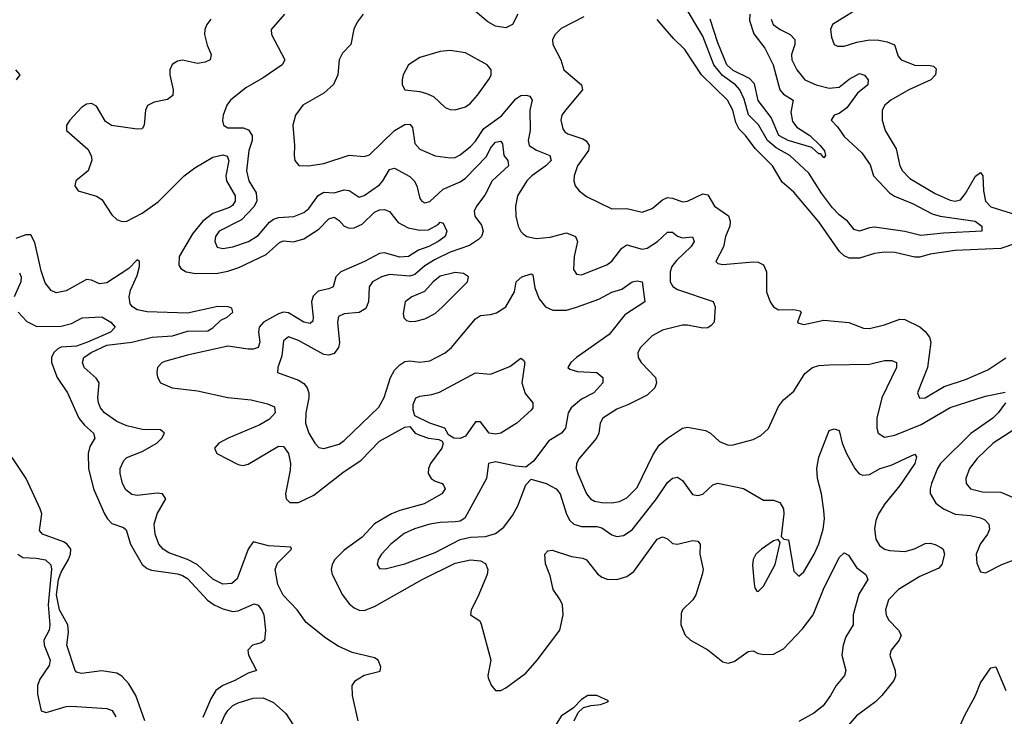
# Model space of a CAD drawing. Header units: inches. Extents: x 1694797 to 1849917, y 907313 to 1017959.
# Tile 720 of 834: x 1794345 to 1798244, y 983908 to 986668. Entities that reach past the tile are written whole.
import ezdxf

# ---------------------------------------------------------------- set-up
doc = ezdxf.new("R2010")
doc.units = ezdxf.units.IN
doc.header["$MEASUREMENT"] = 0
doc.layers.add('B7998', color=7, linetype='Continuous')

msp = doc.modelspace()

# ---------------------------------------------------------------- linework, layer by layer
at = {"layer": 'B7998', "color": 5}
for points, elevation in [([(1797321.4, 986670), (1797329.4, 986650), (1797356.5, 986630), (1797396.2, 986610), (1797415.1, 986590), (1797414, 986570), (1797401.4, 986530), (1797403.3, 986510), (1797422.2, 986470), (1797454.8, 986430), (1797499.3, 986410), (1797550, 986396.5), (1797590, 986401.4), (1797630, 986433.2), (1797670, 986455.6), (1797690, 986449.1), (1797704.3, 986430), (1797703.2, 986410), (1797662.8, 986377.2), (1797620.3, 986319.7), (1797590, 986296.7), (1797570.3, 986290), (1797558.7, 986270), (1797583.6, 986243.6), (1797610, 986205.4), (1797680.3, 986140.3), (1797713.3, 986093.3), (1797725.8, 986050), (1797790, 985982.7), (1797809.6, 985969.6), (1797880.3, 985940.3), (1797958.8, 985898.8), (1797990, 985890), (1798128.7, 985870), (1798155.6, 985850), (1798154.9, 985830), (1798002.8, 985822.8), (1797913.7, 985813.7), (1797850, 985829.1), (1797730, 985846.6), (1797710, 985844.3), (1797670, 985830.5), (1797650, 985836.5), (1797622.7, 985870), (1797590, 985894.9), (1797563.5, 985923.5), (1797520.4, 985980.4), (1797470, 986060.2), (1797394.4, 986130), (1797340.4, 986160.4), (1797305.9, 986190), (1797271.2, 986251.2), (1797231.1, 986291.1), (1797213.8, 986353.8), (1797197, 986390), (1797179.1, 986410), (1797127.7, 986447.7), (1797094.2, 986490), (1797050, 986602.9), (1796970, 986737.3)], 660), ([(1796317.3, 986690), (1796297.2, 986650), (1796270, 986636), (1796230, 986643.2), (1796199.4, 986659.4), (1796150, 986701.4)], 660), ([(1797691.6, 986728.4), (1797563.1, 986650), (1797556, 986630), (1797559.4, 986599.4), (1797570, 986570.7), (1797583.4, 986563.4), (1797610, 986563.1), (1797660.2, 986579.8), (1797710, 986588.8), (1797747.5, 986587.5), (1797780.4, 986580.5), (1797808.7, 986568.7), (1797824.2, 986524.2), (1797835.3, 986510), (1797890, 986487.7), (1797950, 986486.4), (1797963.8, 986483.8), (1797973.9, 986473.9), (1797971.4, 986450), (1797953.7, 986430), (1797865.8, 986390), (1797794.6, 986350), (1797770.3, 986330), (1797760.7, 986310), (1797760.7, 986270), (1797772.2, 986230), (1797816.4, 986156.4), (1797830.2, 986090), (1797841.4, 986070), (1797870, 986039.8), (1797970, 985979.6), (1798030, 985952.9), (1798050, 985949), (1798070, 985954.3), (1798090, 985979.3), (1798130, 986048.1), (1798150, 986063.1), (1798158.8, 986050), (1798161.4, 985990), (1798169.2, 985950), (1798190, 985927.1), (1798310, 985889.3)], 680), ([(1795102.5, 986670), (1795085.9, 986650), (1795078.1, 986630), (1795076.6, 986610), (1795087.4, 986567.4), (1795103.2, 986530), (1795099.5, 986510), (1795080.2, 986499.8), (1795050, 986495.3), (1794990, 986507.6), (1794970, 986504.4), (1794948.5, 986491.5), (1794939.6, 986470), (1794940.2, 986450), (1794953.7, 986390), (1794952.2, 986367.8), (1794930, 986352.4), (1794877.8, 986342.2), (1794851.1, 986328.9), (1794843.5, 986310), (1794837.8, 986250), (1794830, 986236.2), (1794810, 986234.2), (1794709.1, 986249.1), (1794685.5, 986265.5), (1794650, 986326.3), (1794630, 986336.8), (1794610, 986334.2), (1794590, 986320.4), (1794543.7, 986270), (1794530.4, 986250), (1794530.4, 986230), (1794615.2, 986155.2), (1794629, 986130), (1794631.2, 986111.2), (1794616.9, 986070), (1794568.2, 986030), (1794563.7, 986010), (1794576.3, 985990), (1794650, 985969.4), (1794670, 985956.6), (1794710, 985894.7), (1794730, 985876.1), (1794750, 985868.2), (1794770, 985870.1), (1794830, 985902.4), (1794893.5, 985946.5), (1794997.1, 986050), (1795038.8, 986081.2), (1795110, 986124), (1795150, 986133.4), (1795167.3, 986127.3), (1795173.8, 986110), (1795161.2, 986050), (1795163.8, 986030), (1795198.7, 985970), (1795198.9, 985950), (1795187.5, 985932.5), (1795175.9, 985924.1), (1795110, 985900.1), (1795071, 985870), (1795030, 985819.9), (1794977.2, 985730), (1794975.1, 985695.1), (1794983, 985683), (1795004.9, 985670), (1795042.7, 985662.7), (1795130, 985664.4), (1795170, 985672), (1795213.1, 985686.9), (1795321.9, 985738.1), (1795374.1, 985785.9), (1795390, 985792.5), (1795430, 985788.3), (1795470, 985800.5), (1795530, 985838.6), (1795570, 985879.8), (1795590, 985885.8), (1795610, 985873), (1795630.8, 985850.8), (1795650, 985842.5), (1795670, 985843.6), (1795701.5, 985858.5), (1795750, 985905.4), (1795770, 985915.5), (1795790, 985916.3), (1795810, 985908.9), (1795844.4, 985864.4), (1795883.5, 985843.5), (1795930, 985834.8), (1795963.7, 985836.3), (1796002.7, 985857.3), (1796010, 985866), (1796021.7, 985861.7), (1796037, 985830), (1796030.2, 985810), (1796002, 985790), (1795965.6, 985770), (1795924.3, 985755.7), (1795884.6, 985730), (1795850, 985726.8), (1795790, 985744.5), (1795770, 985741.6), (1795711.3, 985710), (1795617.5, 985670), (1795597.8, 985650), (1795586.2, 985610), (1795570, 985601.5), (1795527.8, 985592.2), (1795506.8, 985573.2), (1795501.3, 985550), (1795507.5, 985490), (1795505.5, 985474.5), (1795495.2, 985464.8), (1795470, 985470.3), (1795410, 985506.4), (1795390, 985509.2), (1795370, 985503.5), (1795310.6, 985470), (1795293.9, 985450), (1795290.8, 985430), (1795296.9, 985390), (1795290, 985369.4), (1795270, 985362.7), (1795250, 985363.3), (1795170, 985375.1), (1795010, 985339.3), (1794924.6, 985315.4), (1794910.1, 985309.9), (1794891.7, 985290), (1794888.1, 985270), (1794891.4, 985251.4), (1794903.2, 985230), (1794949.3, 985209.3), (1795050, 985198.2), (1795170, 985171.3), (1795261.6, 985161.6), (1795326.9, 985146.9), (1795354.2, 985134.2), (1795356.6, 985110), (1795335.1, 985084.9), (1795296.5, 985063.5), (1795170.3, 985010), (1795133.8, 984990), (1795117.3, 984970), (1795126, 984950), (1795210, 984906), (1795230, 984901.6), (1795250, 984907), (1795370, 984978.5), (1795390, 984976.8), (1795409.6, 984949.6), (1795417.1, 984910), (1795416.1, 984883.9), (1795398, 984790), (1795400.2, 984770), (1795414.7, 984754.7), (1795450, 984755), (1795510, 984784.8), (1795625.3, 984874.7), (1795697.4, 984922.6), (1795770, 984998.2), (1795870, 985054.4), (1795890, 985056), (1795911, 985030), (1795930, 985021.6), (1795964.7, 985010), (1796004.9, 985004.9), (1796018, 984998), (1796021.6, 984990), (1796017.2, 984970), (1795971.5, 984910), (1795963.5, 984890), (1795963, 984870), (1795974, 984850), (1795990, 984839.3), (1796017.6, 984830), (1796023.4, 984823.4), (1796030.2, 984810), (1796016.9, 984790), (1795947.2, 984750), (1795850, 984723.3), (1795817.5, 984710), (1795750, 984670.4), (1795701.6, 984618.4), (1795630, 984566.1), (1795593.1, 984530), (1795582.3, 984510), (1795579.2, 984490), (1795582.2, 984470), (1795623.4, 984390), (1795650, 984353.9), (1795670, 984337.7), (1795690, 984329.2), (1795710, 984327.7), (1795750, 984343.1), (1795938.4, 984450), (1796070, 984514.4), (1796130, 984528.1), (1796170, 984523.9), (1796190, 984514), (1796199.4, 984490), (1796195.9, 984470), (1796158.9, 984381.1), (1796132.4, 984330), (1796130.6, 984310.6), (1796167.1, 984287.1), (1796173, 984273), (1796211.2, 984130), (1796198.9, 984070), (1796200.8, 984060.8), (1796211.7, 984031.7), (1796230, 984010.6), (1796250, 984010.4), (1796270, 984021.3), (1796350, 984079.7), (1796394.4, 984130), (1796484.3, 984250), (1796496.9, 984310), (1796494.3, 984350), (1796486, 984370), (1796457.4, 984410), (1796445.2, 984465.2), (1796427.9, 984512), (1796424.5, 984550), (1796436.8, 984563.2), (1796453.9, 984566.1), (1796530, 984541.8), (1796575.1, 984535.1), (1796590, 984527.6), (1796632.8, 984472.8), (1796650, 984459.1), (1796671.7, 984451.7), (1796710, 984450.1), (1796750, 984461.5), (1796777.4, 984482.6), (1796870, 984610.1), (1796890, 984618.8), (1796910, 984611.4), (1796930, 984592.9), (1796950, 984590.2), (1797010, 984604.4), (1797030, 984602.4), (1797039.5, 984590), (1797038.9, 984550), (1797051, 984490), (1797047.6, 984470), (1797023.2, 984390), (1797010.2, 984370), (1796970.2, 984330), (1796963.9, 984316.1), (1796962.7, 984270), (1796980.4, 984230), (1797000.9, 984210), (1797070, 984171.5), (1797130, 984124.3), (1797150, 984118.6), (1797174.4, 984125.6), (1797230, 984164.9), (1797250, 984167), (1797270, 984157.4), (1797293.7, 984153.7), (1797330, 984154.4), (1797370, 984176.1), (1797444.7, 984255.3), (1797487.7, 984310), (1797527.9, 984412.1), (1797590, 984537.7), (1797610, 984556), (1797626.5, 984546.5), (1797658.4, 984498.4), (1797695.3, 984470), (1797704, 984450), (1797668.2, 984391.8), (1797646.1, 984310), (1797645.7, 984270), (1797617.1, 984222.9), (1797605.8, 984190), (1797600.9, 984150), (1797616.9, 984090), (1797611.1, 984070), (1797577.7, 984030), (1797556.3, 983990), (1797527.2, 983950), (1797490, 983920.2), (1797430, 983888.2)], 620), ([(1795394.4, 986690), (1795340.7, 986630), (1795342, 986610), (1795394.9, 986510), (1795384.6, 986490), (1795310, 986437.4), (1795241, 986399), (1795180.3, 986350), (1795165.5, 986330), (1795151.4, 986290), (1795149, 986269), (1795152.7, 986250), (1795170, 986239.6), (1795230, 986240.4), (1795251.5, 986231.5), (1795265.8, 986210), (1795265.7, 986190), (1795253.3, 986150), (1795243.6, 986070), (1795252.8, 986030), (1795281.8, 985981.8), (1795284.3, 985950), (1795272.9, 985927.1), (1795224.1, 985875.9), (1795135.2, 985830), (1795120.5, 985810), (1795117.5, 985790), (1795127.7, 985767.7), (1795150, 985761.4), (1795190, 985768.4), (1795252, 985790), (1795290, 985813.5), (1795333.9, 985866.1), (1795350, 985877.9), (1795370, 985884.9), (1795430.8, 985889.2), (1795470, 985903.9), (1795490, 985920.6), (1795527.7, 985972.3), (1795550, 985985.1), (1795590, 985982.5), (1795630, 985994.7), (1795650, 985991.3), (1795690, 985965), (1795710, 985971.7), (1795770, 986014.4), (1795783.9, 986030), (1795810, 986075), (1795830, 986080.6), (1795890, 986047.2), (1795907.8, 986030), (1795917.5, 986010), (1795930, 985960.4), (1795938, 985950), (1795950, 985942.2), (1795970, 985947.8), (1796022.7, 985997.3), (1796090, 986025.7), (1796110, 986039.9), (1796193.9, 986126.1), (1796210, 986159), (1796230, 986183.2), (1796250, 986187.7), (1796256.6, 986176.6), (1796262.7, 986130), (1796278.4, 986110), (1796281.3, 986090), (1796216.7, 986030), (1796187.5, 985972.6), (1796154.4, 985930), (1796145.1, 985910), (1796147.8, 985890), (1796173.8, 985853.8), (1796180.4, 985830), (1796173.4, 985810), (1796162.5, 985797.5), (1796126.7, 985773.3), (1796050, 985747.1), (1795990, 985717.9), (1795950, 985692.5), (1795910, 985659.3), (1795890, 985652.5), (1795810, 985658.4), (1795778.3, 985650), (1795742.2, 985630), (1795728.8, 985610), (1795727.1, 985550), (1795715.3, 985524.7), (1795690, 985507.8), (1795630, 985502.3), (1795608.1, 985491.9), (1795604, 985470), (1795611.4, 985388.6), (1795607.8, 985370), (1795590, 985345.6), (1795570, 985338.8), (1795550, 985341.6), (1795450, 985397.3), (1795410, 985412.2), (1795390, 985395.6), (1795383.6, 985336.4), (1795367, 985290), (1795366.8, 985270), (1795450, 985239.8), (1795470, 985226.8), (1795483.5, 985210), (1795490.6, 985190), (1795490.6, 985170), (1795478.4, 985110), (1795477.6, 985070), (1795490.6, 985030.6), (1795513.6, 984990), (1795530, 984973.6), (1795550, 984969.2), (1795610, 984986.3), (1795630, 985000.6), (1795767.4, 985132.6), (1795788.6, 985171.4), (1795813.1, 985250), (1795830, 985279.7), (1795850, 985301.3), (1795870, 985313.6), (1795890, 985317), (1795930, 985311.3), (1795970, 985317.2), (1796030, 985348.8), (1796054.5, 985370), (1796150, 985483.5), (1796170, 985496.3), (1796210, 985500.2), (1796232.8, 985507.2), (1796269.9, 985530.1), (1796305, 985590), (1796311.6, 985630), (1796333.3, 985650), (1796370, 985660.8), (1796377.1, 985657.1), (1796385.3, 985605.3), (1796402.2, 985562.2), (1796426.7, 985530), (1796457, 985517), (1796510, 985517.3), (1796550, 985528.7), (1796638.7, 985561.3), (1796690, 985588.9), (1796730, 985601.2), (1796770, 985630.2), (1796790, 985634.2), (1796810.3, 985630), (1796820.8, 985550), (1796741, 985499), (1796679.6, 985420.4), (1796550, 985330.5), (1796528.1, 985310), (1796515.8, 985290), (1796523.2, 985283.2), (1796554.5, 985274.5), (1796630.1, 985270.1), (1796654.7, 985250), (1796654.7, 985230), (1796619.2, 985190), (1796570, 985164.7), (1796529.2, 985130.8), (1796516.9, 985110), (1796506, 985050), (1796490.2, 985030), (1796440.8, 984999.2), (1796380.3, 984919.7), (1796350, 984895.4), (1796310, 984899), (1796230, 984916.5), (1796201.6, 984910), (1796194.3, 984850), (1796107.3, 984692.7), (1796090, 984681.8), (1796070, 984678.1), (1796010, 984676.6), (1795969.8, 984669.8), (1795909, 984651), (1795868.1, 984631.9), (1795814.7, 984590), (1795777.8, 984550), (1795765.3, 984530), (1795760.4, 984510), (1795770, 984494), (1795792.4, 984492.4), (1795870, 984512.4), (1795990, 984557.3), (1796090, 984608.6), (1796130, 984617.8), (1796190, 984620.9), (1796230, 984631.9), (1796262.1, 984657.9), (1796296.5, 984703.5), (1796317.9, 984742.2), (1796350, 984826), (1796370, 984848.4), (1796430, 984830.1), (1796470, 984809.3), (1796485.9, 984790), (1796510, 984709.1), (1796524.3, 984684.3), (1796539.1, 984670), (1796570, 984659.8), (1796630, 984660.3), (1796650, 984655.3), (1796690, 984626.7), (1796710, 984620.6), (1796735.6, 984624.4), (1796770, 984647.3), (1796867.2, 984770), (1796910, 984834.2), (1796930, 984851.3), (1796950, 984855.8), (1796970, 984843.1), (1797010, 984786.9), (1797030, 984783.2), (1797050, 984788.6), (1797090, 984825.4), (1797110, 984832.1), (1797210.7, 984810.7), (1797290, 984764.6), (1797330, 984764.4), (1797355.5, 984755.5), (1797370.1, 984730.2), (1797371.3, 984710), (1797360.5, 984620.5), (1797370.7, 984610.7), (1797390, 984607.3), (1797410, 984482.8), (1797430, 984463.1), (1797450, 984481.1), (1797490.5, 984550), (1797510, 984591.8), (1797526.5, 984650), (1797531.8, 984690), (1797530, 984724), (1797519.9, 984790), (1797504.1, 984850), (1797501.4, 984890), (1797510, 984934.4), (1797550, 985040.7), (1797570, 985047.7), (1797590, 985041), (1797602, 984990), (1797619.2, 984950), (1797651.9, 984890), (1797669.2, 984869.2), (1797683.9, 984863.9), (1797710, 984865.7), (1797753, 984890), (1797796.2, 984903.8), (1797890, 984947.3), (1797895.8, 984935.8), (1797890, 984909.7), (1797830, 984822.4), (1797770.8, 984750), (1797745.8, 984710), (1797735.6, 984684.4), (1797729.6, 984650.4), (1797735.3, 984610), (1797750, 984585.2), (1797770, 984570.9), (1797790, 984564.7), (1797850, 984561.3), (1797888.8, 984571.2), (1797930, 984592.7), (1797950, 984594.2), (1797970, 984589.3), (1797995.5, 984575.5), (1798001.5, 984570), (1798007.6, 984550), (1797996.8, 984510), (1797984.5, 984495.5), (1797910, 984462.6), (1797825, 984410), (1797785.5, 984370), (1797773.4, 984330), (1797776, 984310), (1797785.2, 984290), (1797825, 984250), (1797835.4, 984230), (1797828, 984210), (1797795.8, 984170), (1797791.3, 984150), (1797812.2, 984090), (1797813.2, 984066.8), (1797806.5, 984050), (1797759.6, 983990), (1797734.4, 983965.6), (1797658.5, 983910), (1797624.2, 983870)], 640), ([(1795705.7, 986690), (1795681.5, 986658.5), (1795668.7, 986631.3), (1795656.9, 986570), (1795623.8, 986536.2), (1795610.3, 986510), (1795605, 986450), (1795588.5, 986411.5), (1795550, 986377.7), (1795466.7, 986330), (1795437.8, 986290), (1795426.3, 986250), (1795433.8, 986170), (1795431.8, 986130), (1795434.4, 986110), (1795450.3, 986090.3), (1795489.1, 986089.1), (1795550, 986098.8), (1795650, 986131.1), (1795710, 986125.8), (1795730, 986133), (1795830, 986229.1), (1795870, 986252.6), (1795890, 986254.6), (1795900.7, 986240.7), (1795910, 986177.6), (1795930, 986155.9), (1795990, 986128.6), (1796050, 986120.5), (1796070, 986123), (1796090, 986133.5), (1796130, 986165.5), (1796150, 986186.7), (1796183.1, 986236.9), (1796252.5, 986287.5), (1796310, 986354.8), (1796330, 986367.9), (1796350.7, 986370), (1796365.3, 986365.3), (1796375.2, 986350), (1796364.9, 986310), (1796366.4, 986230), (1796359.3, 986190), (1796362.5, 986170), (1796391.5, 986151.5), (1796444.4, 986130), (1796449.4, 986110), (1796428.8, 986090), (1796373, 986050), (1796354, 986030), (1796316.5, 985970), (1796308.4, 985930), (1796309.3, 985890), (1796319.6, 985850), (1796329.4, 985829.4), (1796339.5, 985819.5), (1796354, 985810), (1796390, 985801.1), (1796446.1, 985806.1), (1796510, 985824.2), (1796546.3, 985810), (1796553.4, 985790), (1796541.3, 985730), (1796538.6, 985678.6), (1796550, 985659.5), (1796570, 985656.9), (1796670, 985697.6), (1796690, 985711), (1796730, 985762.9), (1796750, 985776.8), (1796810, 985758.8), (1796830, 985763.4), (1796870.8, 985789.2), (1796910, 985827), (1796930, 985826.5), (1796950.1, 985810.1), (1796970, 985804.1), (1797010, 985808.4), (1797016.6, 985790), (1797003.5, 985770), (1796945.9, 985714.1), (1796927.2, 985690), (1796920.8, 985670), (1796921.3, 985630), (1796931.5, 985611.5), (1796950, 985599.2), (1797091.6, 985551.6), (1797098.8, 985530), (1797094.7, 985470), (1797083.8, 985456.2), (1797070, 985448.1), (1797050, 985445.8), (1796990, 985457.8), (1796970, 985457.5), (1796890, 985438.2), (1796850, 985415.8), (1796803.2, 985370), (1796792.6, 985350), (1796794.7, 985330), (1796805.8, 985310), (1796862.6, 985250), (1796866.5, 985230), (1796860.2, 985210), (1796830, 985180.7), (1796756.5, 985143.5), (1796710, 985125.6), (1796654.7, 985090), (1796644.3, 985070), (1796638.4, 985030), (1796629, 985010), (1796561.2, 984930), (1796550.2, 984910), (1796549.3, 984890), (1796555.3, 984870), (1796589.5, 984790), (1796605, 984770), (1796621.1, 984761.1), (1796650, 984755), (1796690, 984754.2), (1796720.4, 984759.6), (1796750, 984773.6), (1796790, 984815), (1796854.1, 984945.9), (1796877.5, 984982.5), (1796910, 985010.9), (1796970, 985050.2), (1796990, 985054.5), (1797060.9, 985040.9), (1797080.4, 985030), (1797116.7, 984996.7), (1797150, 984982.6), (1797170, 984983.6), (1797250, 985004.4), (1797279.8, 985020.2), (1797310, 985048.4), (1797350, 985136.3), (1797370, 985162), (1797410, 985197), (1797454, 985266), (1797484.7, 985290), (1797510, 985297.6), (1797550, 985301.5), (1797710, 985303.1), (1797770, 985318.2), (1797798.5, 985318.5), (1797816.9, 985310), (1797817.6, 985290), (1797759.3, 985170), (1797739.3, 985090), (1797739.4, 985050), (1797745, 985030), (1797770, 985014.5), (1797810, 985021.5), (1797915.2, 985064.8), (1798030, 985132), (1798170, 985177), (1798247, 985193)], 660), ([(1796579.6, 986680.3), (1796490, 986633.1), (1796465.5, 986610), (1796454.9, 986590), (1796456.9, 986570), (1796488.7, 986510), (1796499.5, 986470), (1796570, 986410.2), (1796573.8, 986390), (1796506, 986310), (1796492.2, 986290), (1796488.5, 986270), (1796495.5, 986235.5), (1796503.6, 986223.6), (1796515.6, 986215.6), (1796575.7, 986195.7), (1796588, 986188), (1796600.8, 986170), (1796597, 986150), (1796554, 986090), (1796541.1, 986050), (1796539.7, 986030), (1796545.3, 986010), (1796560.3, 985990), (1796590, 985967.7), (1796690, 985919.6), (1796750, 985919.8), (1796810, 985906), (1796850, 985920.5), (1796890, 985954), (1796910, 985964.4), (1796930, 985961.7), (1796970, 985946.5), (1796990, 985949.5), (1797050, 985978.1), (1797070, 985974.7), (1797096.5, 985930), (1797151.5, 985891.5), (1797158.1, 985870), (1797156.6, 985850), (1797139.7, 985810), (1797131.8, 985768.2), (1797102, 985710), (1797110, 985703), (1797130, 985698), (1797250, 985709.2), (1797270, 985707.7), (1797290, 985697.6), (1797301.8, 985670), (1797302, 985590), (1797317.4, 985550), (1797330.2, 985530.2), (1797350, 985519), (1797410, 985519.7), (1797434.7, 985514.7), (1797439.5, 985510), (1797425.7, 985470), (1797430, 985465.3), (1797450, 985461.3), (1797530, 985478), (1797628.4, 985468.4), (1797686.5, 985446.5), (1797710, 985444.5), (1797770, 985458.9), (1797830, 985481.5), (1797850, 985480.5), (1797910, 985451.3), (1797930, 985433), (1797948.1, 985410), (1797953.4, 985390), (1797939.8, 985290), (1797899.7, 985190), (1797908.2, 985168.2), (1797930, 985170.2), (1798005.3, 985214.7), (1798090, 985242.2), (1798178.9, 985281.1), (1798250, 985328)], 680), ([(1798350, 985803.2), (1798230, 985762), (1798050, 985753.7), (1797950, 985739.1), (1797910, 985727.1), (1797890, 985727), (1797810, 985745.4), (1797770, 985747.7), (1797730, 985742.2), (1797670, 985723.6), (1797630, 985723.3), (1797610, 985732.2), (1797591.4, 985750), (1797510, 985867.2), (1797410, 985984.5), (1797364.3, 986024.3), (1797325.7, 986090), (1797258, 986158), (1797219, 986210), (1797194.1, 986234.1), (1797181, 986261), (1797168.6, 986310), (1797148.4, 986350), (1797045.3, 986450), (1796979.2, 986550), (1796933.7, 986593.7), (1796870, 986668.7)], 680), ([(1797236.4, 986690), (1797235.3, 986664.7), (1797252.9, 986612.9), (1797296.2, 986556.2), (1797328.2, 986490), (1797355.3, 986390), (1797370, 986372.8), (1797407.9, 986350), (1797398.6, 986301.4), (1797405, 986265), (1797423, 986243), (1797474.3, 986210), (1797514.4, 986170), (1797531.6, 986148.5), (1797536.5, 986130), (1797530, 986121.6), (1797516.9, 986136.9), (1797510, 986137.4), (1797482.3, 986162.3), (1797387.9, 986190), (1797351.4, 986210), (1797321.3, 986281.3), (1797270, 986347.8), (1797254.5, 986414.5), (1797234.8, 986434.8), (1797170, 986467.3), (1797145, 986490), (1797110, 986577.3), (1797079.7, 986670)], 640), ([(1794333.1, 986430), (1794347, 986450), (1794330.1, 986470.1)], 580), ([(1795685.3, 983890), (1795663.7, 983990), (1795661.6, 984030), (1795674.9, 984050), (1795709.3, 984070.7), (1795772.4, 984087.6), (1795775.3, 984104.8), (1795764.4, 984130), (1795750, 984140.3), (1795661.4, 984161.4), (1795606.5, 984186.5), (1795557.4, 984217.4), (1795480.3, 984280.3), (1795444.1, 984330), (1795388.8, 984388.8), (1795367.7, 984430), (1795357.6, 984490), (1795365.6, 984514.4), (1795421.6, 984570), (1795419, 984579), (1795330, 984583.3), (1795270, 984599.8), (1795250, 984570.3), (1795206.6, 984453.4), (1795185.1, 984434.9), (1795150, 984431.6), (1795110, 984452), (1795048.4, 984510), (1795010, 984529.7), (1794935.6, 984555.6), (1794913.4, 984570), (1794896.8, 984590), (1794881.8, 984630), (1794878.1, 984670), (1794890.1, 984710), (1794923.5, 984770), (1794910.3, 984790), (1794890, 984791.8), (1794810, 984782.7), (1794790, 984786.8), (1794765.7, 984805.7), (1794752.5, 984830), (1794742.7, 984870), (1794743.5, 984890), (1794757.7, 984922.3), (1794770, 984933.7), (1794830, 984957.5), (1794888, 984990), (1794908.1, 985010), (1794918.9, 985030), (1794902.7, 985042.7), (1794830, 985044.3), (1794770, 985058.6), (1794730, 985075.9), (1794681.7, 985110), (1794665.9, 985130), (1794657.2, 985150), (1794654.7, 985170), (1794659.8, 985230), (1794648.3, 985248.3), (1794601, 985290), (1794594.2, 985310), (1794599.8, 985330), (1794628.4, 985350), (1794690, 985378.6), (1794789.8, 985390.2), (1794870, 985410), (1794950, 985416.2), (1795010, 985434.7), (1795090, 985436.2), (1795110, 985447.2), (1795142.1, 985477.9), (1795166.5, 985490), (1795189.1, 985510), (1795185.1, 985525.1), (1795171.3, 985531.3), (1795130, 985532.6), (1795010, 985506.1), (1794850, 985511.1), (1794810, 985518.7), (1794792.3, 985530), (1794783.1, 985543.1), (1794778.3, 985570), (1794783.6, 985596.4), (1794810, 985654.2), (1794820.3, 985690), (1794819.6, 985710), (1794810, 985717.5), (1794777.7, 985682.3), (1794690, 985625.9), (1794661.3, 985621.3), (1794630, 985636.2), (1794610, 985638.9), (1794530, 985594.6), (1794490, 985585.8), (1794470, 985595.2), (1794446.1, 985626.1), (1794430, 985673.7), (1794405.4, 985785.4), (1794390, 985816.5), (1794370, 985815.6), (1794330, 985801.9)], 580), ([(1794345.3, 985665.3), (1794351.9, 985650), (1794350.1, 985630), (1794323.9, 985570)], 560), ([(1794339.7, 985510), (1794373.2, 985473.2), (1794412.7, 985452.7), (1794510, 985453.6), (1794550, 985464.5), (1794593.4, 985486.6), (1794670, 985491), (1794706.4, 985470), (1794723.6, 985450), (1794705.3, 985430), (1794613.6, 985390), (1794570, 985374.9), (1794510, 985371.1), (1794496.2, 985363.8), (1794480.1, 985350), (1794471.9, 985330), (1794472, 985310), (1794493.6, 985250), (1794535.3, 985190), (1794579.6, 985090), (1794601.9, 985061.9), (1794637.2, 985030), (1794642.8, 985010), (1794622.7, 984977.3), (1794616.2, 984950), (1794618.3, 984890), (1794637.6, 984810), (1794681.3, 984710), (1794692.5, 984690), (1794710, 984671.9), (1794756.3, 984656.3), (1794767.6, 984647.6), (1794783.8, 984590), (1794830.1, 984510.1), (1794850, 984493.8), (1794867.4, 984487.4), (1794970, 984473.2), (1794990, 984466.7), (1795010, 984453.8), (1795088.4, 984368.4), (1795115.2, 984350), (1795150, 984334.1), (1795190, 984323.9), (1795210, 984326.5), (1795274.3, 984354.3), (1795290, 984348.7), (1795306, 984326), (1795311.8, 984310), (1795318.1, 984250), (1795314.9, 984210), (1795301, 984199), (1795267.3, 984190), (1795248.9, 984170), (1795251.6, 984150), (1795283, 984090), (1795250, 984079.1), (1795197.1, 984050), (1795149.7, 984030.3), (1795121.9, 984010), (1795102.2, 983977.8), (1795070, 983904)], 560), ([(1798248.1, 985150), (1798219.1, 985110), (1798198.6, 985090), (1798111.3, 985028.7), (1797991.2, 984910), (1797979, 984890), (1797956.2, 984830), (1797950.1, 984810), (1797950.9, 984790.9), (1797972.8, 984752.8), (1798002.6, 984730), (1798050, 984709.5), (1798110, 984704.3), (1798150, 984694.4), (1798166.3, 984686.3), (1798182.4, 984670), (1798185.6, 984650), (1798177.6, 984630), (1798148.9, 984590), (1798132.5, 984550), (1798134.6, 984514.6), (1798150, 984481.1), (1798170, 984476.2), (1798234.3, 984510), (1798290.2, 984530.2)], 660), ([(1798290, 985048.7), (1798200.5, 984990), (1798136.8, 984930), (1798106.2, 984890), (1798092.1, 984850), (1798092.6, 984830), (1798110.4, 984810), (1798157.1, 984797.1), (1798230, 984796.8), (1798350, 984745.2)], 680), ([(1794840.8, 983890), (1794805.6, 983990), (1794777.4, 984037.4), (1794750, 984066.6), (1794730, 984079.4), (1794670, 984088.8), (1794590, 984077.7), (1794570, 984083.7), (1794564.7, 984090), (1794532.7, 984190), (1794538.7, 984241.3), (1794535.7, 984270), (1794502.5, 984330), (1794491.3, 984390), (1794499.5, 984450), (1794510, 984479.7), (1794538.8, 984530), (1794546.8, 984550), (1794547.6, 984570), (1794533.8, 984590), (1794519.5, 984599.5), (1794435.4, 984630), (1794424.1, 984644.1), (1794432.5, 984710), (1794427.1, 984730), (1794371.1, 984850), (1794262.5, 985010)], 560), ([(1794338.4, 984550), (1794357.6, 984537.6), (1794410, 984535.4), (1794447.9, 984527.9), (1794468.3, 984508.3), (1794470.7, 984490.7), (1794458.3, 984350), (1794465, 984270), (1794462.3, 984250), (1794441.3, 984210), (1794442.2, 984190), (1794466.5, 984130), (1794461.7, 984110), (1794424.9, 984055.1), (1794415.3, 984030), (1794415.5, 983995.5), (1794429.9, 983929.9), (1794450, 983923.7), (1794530, 983946.5), (1794550, 983948), (1794690, 983938.9), (1794711.1, 983931.1), (1794726.2, 983906.2)], 580), ([(1798024.1, 983770), (1798086.9, 983910), (1798129.9, 983990), (1798150, 984041.1), (1798190, 984100.3), (1798210, 984103.8), (1798250.6, 984010.6)], 640), ([(1795121.9, 983830), (1795155.9, 983910), (1795170, 983931.4), (1795190, 983950.6), (1795210, 983962.2), (1795270, 983980.2), (1795310, 983980.9), (1795350, 983963.2), (1795399.7, 983919.7), (1795495.6, 983770)], 580), ([(1796540.2, 983890), (1796556.9, 983923.1), (1796577.5, 983942.5), (1796608.7, 983951.3), (1796645.1, 983954.9), (1796674.6, 983965.4), (1796676.3, 983970), (1796631.2, 983991.2), (1796595.3, 983990), (1796570, 983974.9), (1796537.7, 983942.3), (1796490, 983908.8), (1796465, 983870)], 580)]:
    msp.add_lwpolyline(points, dxfattribs=dict(at, elevation=elevation))
for points, elevation in [([(1796050, 986546.2), (1796010, 986542.4), (1795930, 986518.7), (1795884.4, 986490), (1795863.7, 986450), (1795860.4, 986430), (1795859.3, 986410), (1795870.4, 986390.4), (1795930, 986383.8), (1795956.5, 986376.5), (1795983.7, 986363.7), (1796030, 986320.9), (1796050, 986312.9), (1796070, 986311.6), (1796110, 986322.8), (1796130, 986338), (1796158.3, 986370), (1796205, 986435), (1796211.7, 986450), (1796212.7, 986470), (1796196.4, 986490), (1796110, 986537.4)], 680), ([(1796070, 985667), (1796010, 985651.9), (1795982.3, 985630), (1795948.2, 985591.8), (1795898.4, 985570), (1795871.7, 985550), (1795864.4, 985504.4), (1795867, 985487), (1795876.7, 985476.7), (1795892.2, 985472.2), (1795913.4, 985473.4), (1795950, 985482.6), (1795990, 985504.1), (1796019.3, 985530), (1796118, 985630), (1796122.9, 985650), (1796102.7, 985662.7)], 660), ([(1796230, 985026), (1796204.7, 985030), (1796170, 985074.5), (1796150, 985074.5), (1796110, 985018.7), (1796090, 985008.5), (1796064, 985010), (1796043.3, 985023.3), (1796029.3, 985049.3), (1795969.4, 985069.4), (1795910, 985099), (1795903.1, 985123.1), (1795903.3, 985143.3), (1795914, 985170), (1795930, 985177.2), (1795977.1, 985182.9), (1796007.8, 985192.2), (1796150, 985269), (1796210, 985264.2), (1796286, 985294), (1796330, 985327.3), (1796339.9, 985319.9), (1796344.9, 985310), (1796333.8, 985230), (1796347.3, 985187.3), (1796377.6, 985150), (1796377, 985130), (1796370, 985120.7), (1796314, 985070), (1796250, 985030.7)], 620), ([(1797348.7, 984608.7), (1797330, 984603), (1797282.4, 984570), (1797260.7, 984550), (1797249.3, 984530), (1797246.4, 984506.4), (1797253.3, 984433.3), (1797256.7, 984416.7), (1797264.4, 984404.4), (1797270, 984403), (1797290, 984423.7), (1797336.2, 984510), (1797356.5, 984596.5)], 640)]:
    msp.add_lwpolyline(points, close=True, dxfattribs=dict(at, elevation=elevation))

doc.saveas('drawing.dxf')
